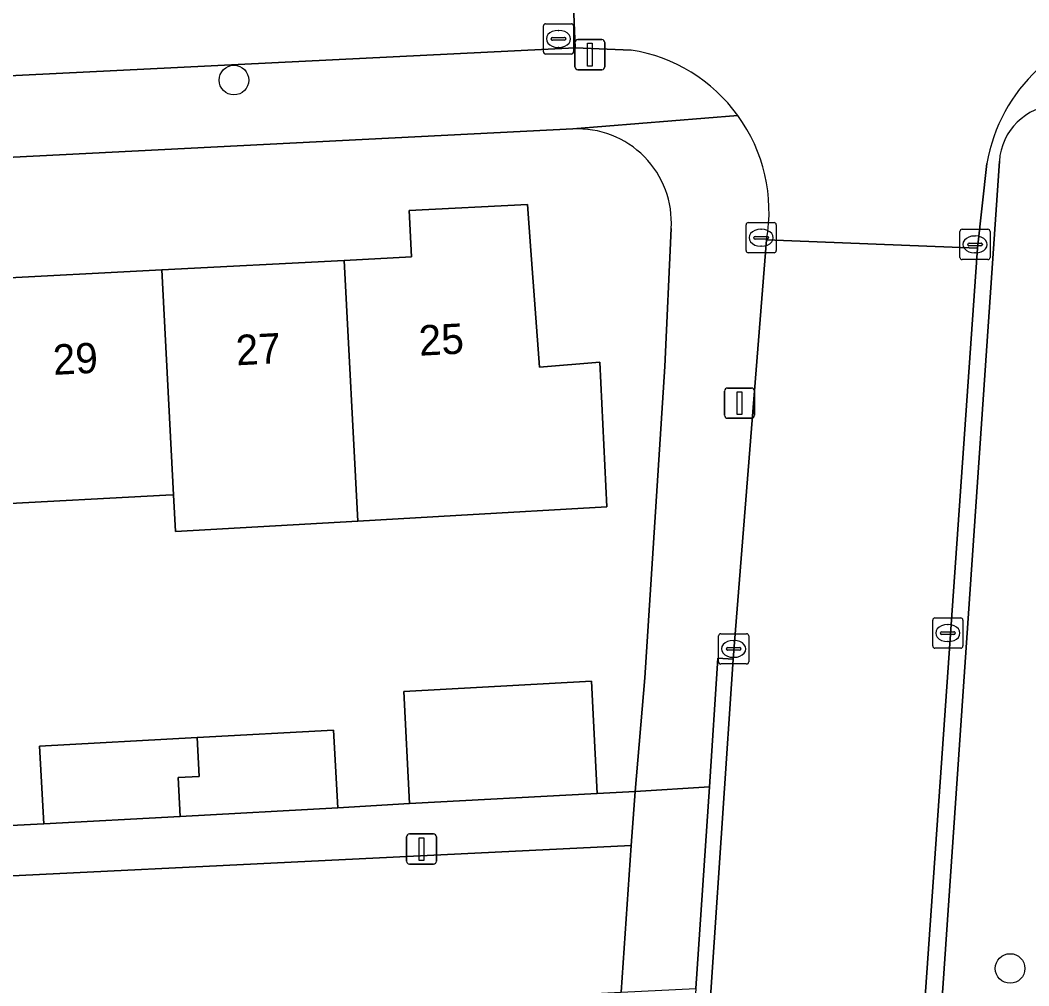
# Model space of a CAD drawing. Extents: x 161084 to 161928, y 385354 to 386522.
# Drawn here: x 161578.13 to 161611.48, y 386217.22 to 386249.13 of the extents above; entities that cross this region are included whole.
import ezdxf

# ---------------------------------------------------------------- set-up
doc = ezdxf.new("R2010")
doc.units = 0
for name, color, linetype in [('IMGEO_Boom', 7, 'Continuous'), ('IMGEO_Erf', 7, 'Continuous'), ('IMGEO_Groenvoorziening', 7, 'Continuous'), ('IMGEO_Kolk', 7, 'Continuous'), ('IMGEO_Lichtmast', 7, 'Continuous'), ('IMGEO_Muur', 7, 'Continuous'), ('IMGEO_Pand', 7, 'Continuous'), ('IMGEO_Pand_nummerreeks', 7, 'Continuous'), ('IMGEO_Rijbaan_lokaal_open', 7, 'Continuous'), ('IMGEO_Voetpad_open', 7, 'Continuous')]:
    doc.layers.add(name, color=color, linetype=linetype)

msp = doc.modelspace()

# ---------------------------------------------------------------- linework, layer by layer
at = {"layer": 'IMGEO_Boom'}
for centre in [(161585.194, 386247.147), (161610.856, 386217.788)]:
    msp.add_circle(centre, 0.489, dxfattribs=at)
at = {"layer": 'IMGEO_Erf'}
for points in [[(161596.398, 386245.532), (161500, 386240.657), (161421.631, 386236.693)], [(161576.924, 386240.567), (161582.809, 386240.875), (161588.841, 386241.19), (161591.064, 386241.306), (161590.984, 386242.834), (161594.897, 386243.039), (161595.009, 386241.513), (161595.291, 386237.663), (161597.291, 386237.824), (161597.519, 386233.045), (161592.528, 386232.758), (161589.291, 386232.572), (161583.261, 386232.225), (161583.197, 386233.444), (161582.938, 386233.43), (161577.166, 386233.118)], [(161576.495, 386222.449), (161578.908, 386222.569), (161578.768, 386225.139), (161583.979, 386225.421), (161588.488, 386225.665), (161588.628, 386223.095), (161590.998, 386223.238), (161590.814, 386226.947), (161597.014, 386227.279), (161597.206, 386223.57), (161598.456, 386223.639), (161598.774, 386227.394), (161599.44, 386237.687), (161599.651, 386242.239)]]:
    msp.add_lwpolyline(points, dxfattribs=at)
msp.add_arc((161596.558, 386242.437), 3.099, 356.3357, 92.9641, dxfattribs=at)
at = {"layer": 'IMGEO_Groenvoorziening'}
msp.add_lwpolyline([(161610.501, 386244.469), (161608.46, 386214.573), (161617.012, 386206.192), (161615.327, 386238.541), (161614.914, 386246.452), (161612.381, 386246.323)], dxfattribs=at)
msp.add_arc((161612.482, 386244.341), 1.985, 92.9049, 176.2972, dxfattribs=at)
at = {"layer": 'IMGEO_Kolk'}
for p, q in [((161595.423, 386248.084), (161595.423, 386248.936)), ((161595.498, 386249.01), (161596.35, 386249.01)), ((161596.424, 386248.936), (161596.424, 386248.084)), ((161595.682, 386248.504), (161595.682, 386248.516)), ((161595.725, 386248.553), (161596.123, 386248.553)), ((161595.911, 386248.79), (161595.936, 386248.79)), ((161596.166, 386248.516), (161596.166, 386248.504)), ((161596.12, 386248.467), (161595.722, 386248.467)), ((161595.934, 386248.23), (161595.909, 386248.23)), ((161596.35, 386248.01), (161595.498, 386248.01)), ((161602.124, 386241.513), (161602.124, 386242.365)), ((161602.199, 386242.439), (161603.051, 386242.439)), ((161602.612, 386242.219), (161602.637, 386242.219)), ((161603.125, 386242.365), (161603.125, 386241.513)), ((161609.196, 386241.29), (161609.196, 386242.142)), ((161609.271, 386242.216), (161610.123, 386242.216)), ((161610.197, 386242.142), (161610.197, 386241.29)), ((161602.383, 386241.933), (161602.383, 386241.945)), ((161602.821, 386241.896), (161602.423, 386241.896)), ((161602.426, 386241.982), (161602.824, 386241.982)), ((161602.867, 386241.945), (161602.867, 386241.933)), ((161609.684, 386241.996), (161609.709, 386241.996)), ((161602.635, 386241.659), (161602.61, 386241.659)), ((161609.455, 386241.71), (161609.455, 386241.722)), ((161609.893, 386241.673), (161609.495, 386241.673)), ((161609.498, 386241.759), (161609.896, 386241.759)), ((161609.939, 386241.722), (161609.939, 386241.71)), ((161603.051, 386241.439), (161602.199, 386241.439)), ((161610.123, 386241.216), (161609.271, 386241.216)), ((161609.707, 386241.436), (161609.682, 386241.436)), ((161608.297, 386228.447), (161608.297, 386229.299)), ((161608.372, 386229.373), (161609.224, 386229.373)), ((161608.785, 386229.153), (161608.81, 386229.153)), ((161609.298, 386229.299), (161609.298, 386228.447)), ((161601.29, 386228.851), (161602.142, 386228.851)), ((161608.556, 386228.867), (161608.556, 386228.879)), ((161608.994, 386228.83), (161608.596, 386228.83)), ((161608.599, 386228.916), (161608.997, 386228.916)), ((161609.04, 386228.879), (161609.04, 386228.867)), ((161601.215, 386227.925), (161601.215, 386228.777)), ((161601.703, 386228.631), (161601.728, 386228.631)), ((161602.216, 386228.777), (161602.216, 386227.925)), ((161608.808, 386228.593), (161608.783, 386228.593)), ((161601.474, 386228.345), (161601.474, 386228.357)), ((161601.912, 386228.308), (161601.514, 386228.308)), ((161601.517, 386228.394), (161601.915, 386228.394)), ((161601.958, 386228.357), (161601.958, 386228.345)), ((161609.224, 386228.373), (161608.372, 386228.373)), ((161602.142, 386227.851), (161601.29, 386227.851)), ((161601.726, 386228.071), (161601.701, 386228.071))]:
    msp.add_line(p, q, dxfattribs=at)
for points in [[(161595.423, 386248.084), (161595.423, 386248.936)], [(161595.498, 386249.01), (161596.35, 386249.01)], [(161596.424, 386248.936), (161596.424, 386248.084)], [(161596.35, 386248.01), (161595.498, 386248.01)], [(161602.124, 386241.513), (161602.124, 386242.365)], [(161602.199, 386242.439), (161603.051, 386242.439)], [(161603.125, 386242.365), (161603.125, 386241.513)], [(161609.196, 386241.29), (161609.196, 386242.142)], [(161609.271, 386242.216), (161610.123, 386242.216)], [(161610.197, 386242.142), (161610.197, 386241.29)], [(161603.051, 386241.439), (161602.199, 386241.439)], [(161610.123, 386241.216), (161609.271, 386241.216)], [(161608.297, 386228.447), (161608.297, 386229.299)], [(161608.372, 386229.373), (161609.224, 386229.373)], [(161609.298, 386229.299), (161609.298, 386228.447)], [(161601.29, 386228.851), (161602.142, 386228.851)], [(161601.215, 386227.925), (161601.215, 386228.777)], [(161602.216, 386228.777), (161602.216, 386227.925)], [(161609.224, 386228.373), (161608.372, 386228.373)], [(161602.142, 386227.851), (161601.29, 386227.851)]]:
    msp.add_lwpolyline(points, dxfattribs=at)
for centre, radius, start, end in [((161595.5, 386248.934), 0.0765, 91.552, 178.448), ((161595.5, 386248.934), 0.0765, 91.552, 178.448), ((161596.348, 386248.934), 0.0765, 1.552, 88.448), ((161596.348, 386248.934), 0.0765, 1.552, 88.448), ((161595.722, 386248.513), 0.0403, 85.8775, 175.7526), ((161595.719, 386248.503), 0.0366, 178.938, 274.7102), ((161596.123, 386248.51), 0.043, 264.8664, 352.4533), ((161596.127, 386248.515), 0.0386, 1.7309, 96.639), ((161595.5, 386248.086), 0.0765, 181.552, 268.448), ((161595.5, 386248.086), 0.0765, 181.552, 268.448), ((161596.348, 386248.086), 0.0765, 271.552, 358.448), ((161596.348, 386248.086), 0.0765, 271.552, 358.448), ((161602.201, 386242.363), 0.0765, 91.552, 178.448), ((161602.201, 386242.363), 0.0765, 91.552, 178.448), ((161603.049, 386242.363), 0.0765, 1.552, 88.448), ((161603.049, 386242.363), 0.0765, 1.552, 88.448), ((161609.273, 386242.14), 0.0765, 91.552, 178.448), ((161609.273, 386242.14), 0.0765, 91.552, 178.448), ((161610.121, 386242.14), 0.0765, 1.552, 88.448), ((161610.121, 386242.14), 0.0765, 1.552, 88.448), ((161602.423, 386241.942), 0.0403, 85.8775, 175.7526), ((161602.42, 386241.932), 0.0366, 178.938, 274.7102), ((161602.824, 386241.939), 0.043, 264.8664, 352.4533), ((161602.828, 386241.944), 0.0386, 1.7309, 96.639), ((161602.201, 386241.515), 0.0765, 181.552, 268.448), ((161602.201, 386241.515), 0.0765, 181.552, 268.448), ((161603.049, 386241.515), 0.0765, 271.552, 358.448), ((161603.049, 386241.515), 0.0765, 271.552, 358.448), ((161609.495, 386241.719), 0.0403, 85.8775, 175.7526), ((161609.492, 386241.709), 0.0366, 178.938, 274.7102), ((161609.896, 386241.716), 0.043, 264.8664, 352.4533), ((161609.9, 386241.721), 0.0386, 1.7309, 96.639), ((161609.273, 386241.292), 0.0765, 181.552, 268.448), ((161609.273, 386241.292), 0.0765, 181.552, 268.448), ((161610.121, 386241.292), 0.0765, 271.552, 358.448), ((161610.121, 386241.292), 0.0765, 271.552, 358.448), ((161608.374, 386229.297), 0.0765, 91.552, 178.448), ((161608.374, 386229.297), 0.0765, 91.552, 178.448), ((161609.222, 386229.297), 0.0765, 1.552, 88.448), ((161609.222, 386229.297), 0.0765, 1.552, 88.448), ((161601.292, 386228.775), 0.0765, 91.552, 178.448), ((161601.292, 386228.775), 0.0765, 91.552, 178.448), ((161602.14, 386228.775), 0.0765, 1.552, 88.448), ((161602.14, 386228.775), 0.0765, 1.552, 88.448), ((161608.596, 386228.876), 0.0403, 85.8775, 175.7526), ((161608.593, 386228.866), 0.0366, 178.938, 274.7102), ((161608.997, 386228.873), 0.043, 264.8664, 352.4533), ((161609.001, 386228.878), 0.0386, 1.7309, 96.639), ((161601.514, 386228.354), 0.0403, 85.8775, 175.7526), ((161601.511, 386228.344), 0.0366, 178.938, 274.7102), ((161601.915, 386228.351), 0.043, 264.8664, 352.4533), ((161601.919, 386228.356), 0.0386, 1.7309, 96.639), ((161608.374, 386228.449), 0.0765, 181.552, 268.448), ((161608.374, 386228.449), 0.0765, 181.552, 268.448), ((161609.222, 386228.449), 0.0765, 271.552, 358.448), ((161609.222, 386228.449), 0.0765, 271.552, 358.448), ((161601.292, 386227.927), 0.0765, 181.552, 268.448), ((161601.292, 386227.927), 0.0765, 181.552, 268.448), ((161602.14, 386227.927), 0.0765, 271.552, 358.448), ((161602.14, 386227.927), 0.0765, 271.552, 358.448)]:
    msp.add_arc(centre, radius, start, end, dxfattribs=at)
for centre, major_axis, ratio, start_param, end_param in [((161595.91, 386248.51), (-0.387, 0.002), 0.722429, 4.712389, 7.853982), ((161595.935, 386248.51), (-0.39, 0.002), 0.717154, 1.570796, 4.712389), ((161602.611, 386241.939), (-0.387, 0.002), 0.722429, 4.712389, 7.853982), ((161602.636, 386241.939), (-0.39, 0.002), 0.717154, 1.570796, 4.712389), ((161609.683, 386241.716), (-0.387, 0.002), 0.722429, 4.712389, 7.853982), ((161609.708, 386241.716), (-0.39, 0.002), 0.717154, 1.570796, 4.712389), ((161608.784, 386228.873), (-0.387, 0.002), 0.722429, 4.712389, 7.853982), ((161608.809, 386228.873), (-0.39, 0.002), 0.717154, 1.570796, 4.712389), ((161601.702, 386228.351), (-0.387, 0.002), 0.722429, 4.712389, 7.853982), ((161601.727, 386228.351), (-0.39, 0.002), 0.717154, 1.570796, 4.712389)]:
    msp.add_ellipse(centre, major_axis=major_axis, ratio=ratio, start_param=start_param, end_param=end_param, dxfattribs=at)
at = {"layer": 'IMGEO_Lichtmast'}
for p, q in [((161596.567, 386248.488), (161597.357, 386248.488)), ((161597.357, 386248.488), (161596.567, 386248.488)), ((161596.467, 386247.588), (161596.467, 386248.388)), ((161596.467, 386248.388), (161596.467, 386247.588)), ((161597.457, 386248.388), (161597.457, 386247.588)), ((161597.457, 386247.588), (161597.457, 386248.388)), ((161597.357, 386247.488), (161596.567, 386247.488)), ((161596.567, 386247.488), (161597.357, 386247.488)), ((161601.416, 386236.072), (161601.416, 386236.872)), ((161601.416, 386236.872), (161601.416, 386236.072)), ((161601.516, 386236.972), (161602.306, 386236.972)), ((161602.306, 386236.972), (161601.516, 386236.972)), ((161602.406, 386236.872), (161602.406, 386236.072)), ((161602.406, 386236.072), (161602.406, 386236.872)), ((161602.306, 386235.972), (161601.516, 386235.972)), ((161601.516, 386235.972), (161602.306, 386235.972)), ((161590.898, 386221.335), (161590.898, 386222.135)), ((161590.898, 386222.135), (161590.898, 386221.335)), ((161590.998, 386222.235), (161591.788, 386222.235)), ((161591.788, 386222.235), (161590.998, 386222.235)), ((161591.888, 386222.135), (161591.888, 386221.335)), ((161591.888, 386221.335), (161591.888, 386222.135)), ((161591.788, 386221.235), (161590.998, 386221.235)), ((161590.998, 386221.235), (161591.788, 386221.235))]:
    msp.add_line(p, q, dxfattribs=at)
for points in [[(161596.887, 386248.363), (161597.037, 386248.363), (161597.037, 386247.613), (161596.887, 386247.613), (161596.887, 386248.363)], [(161601.836, 386236.847), (161601.986, 386236.847), (161601.986, 386236.097), (161601.836, 386236.097), (161601.836, 386236.847)], [(161591.318, 386222.11), (161591.468, 386222.11), (161591.468, 386221.36), (161591.318, 386221.36), (161591.318, 386222.11)]]:
    msp.add_lwpolyline(points, dxfattribs=at)
for centre, start, end in [((161596.567, 386248.388), 90, 180), ((161596.567, 386248.388), 90, 180), ((161597.357, 386248.388), 0, 90), ((161597.357, 386248.388), 360, 90), ((161596.567, 386247.588), 180, 270), ((161596.567, 386247.588), 180, 270), ((161597.357, 386247.588), 270, 0), ((161597.357, 386247.588), 270, 0), ((161601.516, 386236.872), 90, 180), ((161601.516, 386236.872), 90, 180), ((161602.306, 386236.872), 0, 90), ((161602.306, 386236.872), 360, 90), ((161601.516, 386236.072), 180, 270), ((161601.516, 386236.072), 180, 270), ((161602.306, 386236.072), 270, 0), ((161602.306, 386236.072), 270, 0), ((161590.998, 386222.135), 90, 180), ((161590.998, 386222.135), 90, 180), ((161591.788, 386222.135), 0, 90), ((161591.788, 386222.135), 360, 90), ((161590.998, 386221.335), 180, 270), ((161590.998, 386221.335), 180, 270), ((161591.788, 386221.335), 270, 0), ((161591.788, 386221.335), 270, 0)]:
    msp.add_arc(centre, 0.1, start, end, dxfattribs=at)
at = {"layer": 'IMGEO_Muur'}
msp.add_lwpolyline([(161598.774, 386227.394), (161599.44, 386237.687)], dxfattribs=at)
at = {"layer": 'IMGEO_Pand'}
for points in [[(161597.519, 386233.045), (161597.291, 386237.824), (161595.291, 386237.663), (161595.009, 386241.513), (161594.897, 386243.039), (161590.984, 386242.834), (161591.064, 386241.306), (161588.841, 386241.19), (161589.291, 386232.572), (161592.528, 386232.758)], [(161588.841, 386241.19), (161582.809, 386240.875), (161583.197, 386233.444), (161583.261, 386232.225), (161589.291, 386232.572)], [(161582.809, 386240.875), (161576.924, 386240.567), (161576.75, 386240.558), (161577.155, 386233.322), (161577.166, 386233.118), (161582.938, 386233.43), (161583.197, 386233.444)], [(161597.014, 386227.279), (161590.814, 386226.947), (161590.998, 386223.238), (161597.206, 386223.57)], [(161583.419, 386222.813), (161588.628, 386223.095), (161588.488, 386225.665), (161583.979, 386225.421), (161584.048, 386224.135), (161583.35, 386224.097)], [(161583.35, 386224.097), (161584.048, 386224.135), (161583.979, 386225.421), (161578.768, 386225.139), (161578.908, 386222.569), (161583.419, 386222.813)]]:
    msp.add_lwpolyline(points, close=True, dxfattribs=at)
at = {"layer": 'IMGEO_Rijbaan_lokaal_open'}
for points in [[(161636.292, 386250.262), (161636.014, 386257.508), (161620.838, 386256.493), (161603.251, 386255.601), (161596.204, 386255.255), (161596.48, 386248.218), (161598.331, 386248.142)], [(161602.806, 386241.871), (161609.774, 386241.599), (161610.091, 386244.389)]]:
    msp.add_lwpolyline(points, dxfattribs=at)
for points in [[(161596.204, 386255.255), (161554.271, 386253.088), (161547.695, 386252.729), (161548.101, 386245.822), (161596.48, 386248.218)], [(161609.774, 386241.599), (161602.806, 386241.871), (161601.696, 386228.013), (161600.676, 386212.742), (161600.068, 386203.647), (161607.084, 386203.163)], [(161590.786, 386216.642), (161597.994, 386217.007), (161598.331, 386221.848), (161566.393, 386220.289), (161566.352, 386219.586), (161566.152, 386216.563), (161565.952, 386213.54), (161565.752, 386210.518), (161565.552, 386207.495), (161565.351, 386204.472), (161565.151, 386201.449), (161564.951, 386198.427), (161564.751, 386195.404), (161564.551, 386192.381), (161573.011, 386191.842), (161574.613, 386215.816), (161576.092, 386215.847)]]:
    msp.add_lwpolyline(points, close=True, dxfattribs=at)
for centre, radius, start, end in [((161615.548, 386243.455), 5.536, 95.9489, 170.2832), ((161597.465, 386242.791), 5.421, 35.9609, 80.8096), ((161597.473, 386242.794), 5.413, 350.1773, 35.9751)]:
    msp.add_arc(centre, radius, start, end, dxfattribs=at)
at = {"layer": 'IMGEO_Voetpad_open'}
for points in [[(161598.331, 386248.142), (161596.48, 386248.218), (161548.101, 386245.822), (161544.634, 386245.656), (161538.681, 386245.311), (161538.705, 386244.825), (161535.133, 386244.725), (161535.111, 386245.178), (161499.988, 386243.415), (161478.185, 386242.322), (161478.211, 386241.807), (161474.944, 386241.667), (161474.919, 386242.159), (161474.006, 386242.113), (161470.543, 386241.942), (161419.464, 386239.324)], [(161500, 386240.657), (161596.398, 386245.532), (161601.853, 386245.974)], [(161601.853, 386245.974), (161596.398, 386245.532)], [(161610.091, 386244.389), (161609.774, 386241.599), (161607.084, 386203.163), (161606.909, 386200.569), (161603.251, 386146.562), (161604.757, 386146.461), (161604.591, 386146.672), (161604.444, 386146.897), (161604.318, 386147.135), (161604.214, 386147.382), (161604.132, 386147.638), (161604.115, 386147.773), (161604.11, 386147.911), (161604.118, 386148.049), (161604.138, 386148.185), (161604.17, 386148.319), (161604.214, 386148.45), (161604.269, 386148.576), (161604.335, 386148.697), (161604.412, 386148.812), (161604.499, 386148.919), (161605.296, 386150.212), (161622.458, 386170.587)], [(161611.02, 386159.662), (161606.443, 386154.241), (161604.434, 386154.38), (161604.878, 386160.809), (161608.302, 386210.434), (161608.46, 386214.573), (161610.501, 386244.469)], [(161599.651, 386242.239), (161599.44, 386237.687), (161598.774, 386227.394), (161598.456, 386223.639), (161600.913, 386223.787), (161601.197, 386228.045), (161601.696, 386228.013), (161602.806, 386241.871)], [(161544.558, 386219.126), (161549.006, 386219.3), (161560.098, 386220), (161561.363, 386219.916), (161566.352, 386219.586), (161566.393, 386220.289), (161598.331, 386221.848), (161598.456, 386223.639), (161597.206, 386223.57), (161590.998, 386223.238), (161588.628, 386223.095), (161583.419, 386222.813), (161578.908, 386222.569), (161576.495, 386222.449), (161571.33, 386222.17), (161566.866, 386221.928), (161564.279, 386221.542), (161559.297, 386221.273), (161554.65, 386221.021), (161552.266, 386220.858), (161547.234, 386220.585), (161542.637, 386220.337)]]:
    msp.add_lwpolyline(points, dxfattribs=at)
for points in [[(161601.696, 386228.013), (161601.197, 386228.045), (161600.913, 386223.787), (161600.469, 386217.132), (161600.178, 386212.774), (161600.676, 386212.742)], [(161600.913, 386223.787), (161598.456, 386223.639), (161598.331, 386221.848), (161597.994, 386217.007), (161600.469, 386217.132)]]:
    msp.add_lwpolyline(points, close=True, dxfattribs=at)
for centre, radius, start, end in [((161615.548, 386243.455), 5.536, 95.9489, 170.2832), ((161597.465, 386242.791), 5.421, 35.9609, 80.8096), ((161612.482, 386244.341), 1.985, 92.9049, 176.2972), ((161597.473, 386242.794), 5.413, 350.1773, 35.9751), ((161596.558, 386242.437), 3.099, 356.3357, 92.9641)]:
    msp.add_arc(centre, radius, start, end, dxfattribs=at)

# ---------------------------------------------------------------- texts
at = {"layer": 'IMGEO_Pand_nummerreeks'}
for s, rotation, p in [('25', 2.9945, (161591.331, 386238.037)), ('29', 2.9966, (161579.233, 386237.403)), ('27', 2.9966, (161585.282, 386237.719))]:
    msp.add_text(s, height=1, rotation=rotation, dxfattribs=at).set_placement(p)

doc.saveas('drawing.dxf')
